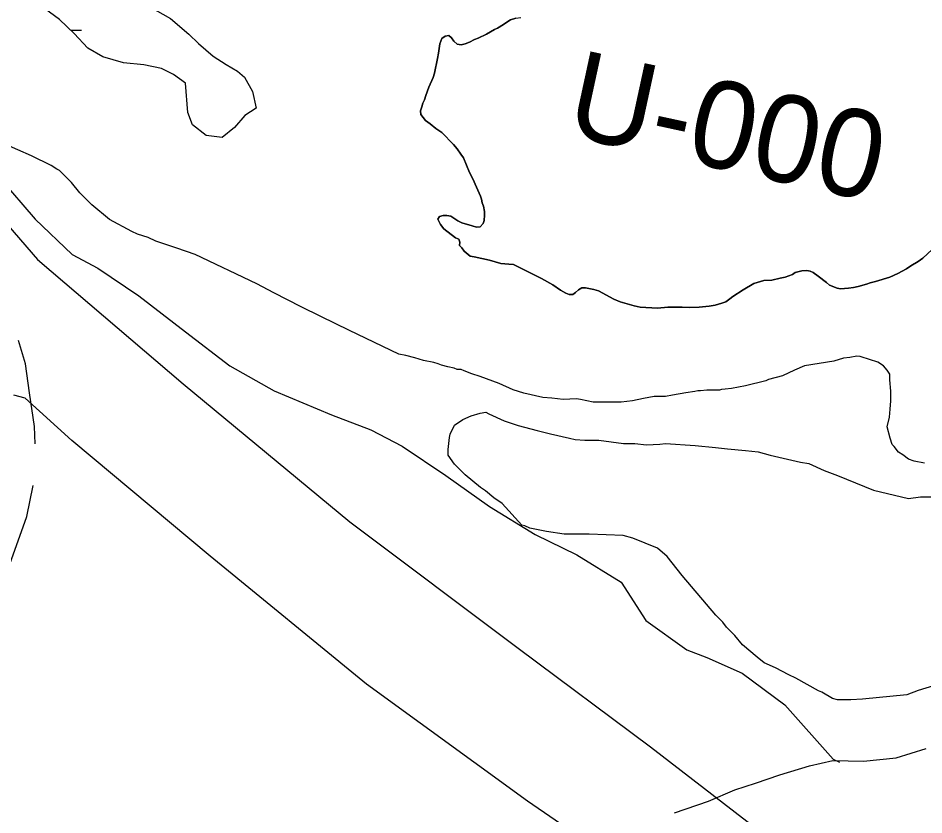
# Model space of a CAD drawing. Extents: x 3161665 to 3199565, y 885729 to 911164.
# Drawn here: x 3175069 to 3175931, y 902309 to 903067 of the extents above; entities that cross this region are included whole.
import ezdxf

# ---------------------------------------------------------------- set-up
doc = ezdxf.new("R2010")
doc.units = 0
for name, color, linetype in [('V-LEVE-TOET', 7, 'Continuous'), ('V-RIVR-RANG-IDEN', 7, 'Continuous'), ('V-ROAD-CNTR', 7, 'Continuous'), ('V-SITE-VEGE', 7, 'Continuous'), ('V-TOPO-SHOR', 7, 'Continuous'), ('V-WETL-SWMP', 7, 'Continuous')]:
    doc.layers.add(name, color=color, linetype=linetype)

msp = doc.modelspace()

# ---------------------------------------------------------------- linework, layer by layer
at = {"layer": 'V-LEVE-TOET'}
for points in [[(3174392.83, 903558.12), (3174581.25, 903381.84), (3174788.58, 903164.36), (3174887.9, 903043.66), (3174906.9, 903029.54), (3174957.13, 902982.76), (3175010.66, 902925.9), (3175087.4, 902837.47), (3175226.05, 902719.35), (3175384.77, 902587.94), (3175544.76, 902467.91), (3175670.56, 902374.01), (3175820.59, 902258.22)], [(3175705.63, 902218.03), (3175553.74, 902322.46), (3175400.49, 902433.47), (3175251.89, 902555.44), (3175120.18, 902665.34), (3175075.7, 902705.7), (3175064.94, 902708.55)]]:
    msp.add_lwpolyline(points, dxfattribs=at)
at = {"layer": 'V-ROAD-CNTR'}
for points in [[(3175052.16, 902914.49), (3175085.4, 902875.78), (3175120.39, 902842.39), (3175144.97, 902829.26), (3175183.95, 902802.89), (3175228.26, 902768.84), (3175270.53, 902736.38), (3175312.59, 902712.47), (3175367.2, 902689.86), (3175404.51, 902675.39), (3175434.55, 902660), (3175476.08, 902632.18), (3175517.52, 902602.72), (3175560.91, 902575.94), (3175600.6, 902556.75), (3175642.71, 902530.7), (3175666.21, 902494.16), (3175705.1, 902466.15), (3175724.26, 902459.05), (3175757.93, 902444.12), (3175798.51, 902413.89), (3175844.31, 902362.39), (3175850.6, 902359.4)], [(3175085.23, 902662.24), (3175084.74, 902678.6), (3175079.79, 902710.69), (3175076.11, 902738.23), (3175069.54, 902760.33)], [(3175058.01, 902538.76), (3175077.4, 902593), (3175083.38, 902622.56)], [(3175693.39, 902311.31), (3175725.83, 902322.38), (3175750.86, 902333.03), (3175770.58, 902339.53), (3175793.66, 902347.5), (3175822.01, 902355.83), (3175844.28, 902360.88), (3175873.47, 902360.31), (3175904.33, 902363.43), (3175933.05, 902372.4)]]:
    msp.add_lwpolyline(points, dxfattribs=at)
at = {"layer": 'V-SITE-VEGE'}
for p, q in [((3175533.96, 903063.35), (3175530.96, 903061.03)), ((3175537.42, 903065.43), (3175533.96, 903063.35)), ((3175542.73, 903067.06), (3175537.42, 903065.43)), ((3175522.42, 903056.16), (3175514.57, 903051.75)), ((3175525.19, 903057.55), (3175522.42, 903056.16)), ((3175530.96, 903061.03), (3175525.19, 903057.55)), ((3175472.29, 903047.72), (3175470.22, 903042.64)), ((3175475.29, 903049.81), (3175472.29, 903047.72)), ((3175478.99, 903050.51), (3175475.29, 903049.81)), ((3175481.3, 903048.21), (3175478.99, 903050.51)), ((3175483.62, 903045.21), (3175481.3, 903048.21)), ((3175503.26, 903046.64), (3175498.64, 903044.32)), ((3175506.73, 903048.03), (3175503.26, 903046.64)), ((3175514.57, 903051.75), (3175506.73, 903048.03)), ((3175470.22, 903042.64), (3175469.09, 903033.85)), ((3175486.86, 903042.21), (3175483.62, 903045.21)), ((3175490.56, 903041.76), (3175486.86, 903042.21)), ((3175494.49, 903042.69), (3175490.56, 903041.76)), ((3175498.64, 903044.32), (3175494.49, 903042.69)), ((3175468.17, 903028.77), (3175465.2, 903014.66)), ((3175469.09, 903033.85), (3175468.17, 903028.77)), ((3175465.2, 903014.66), (3175464.06, 903010.73)), ((3175464.06, 903010.73), (3175459.92, 903001.48)), ((3175459.92, 903001.48), (3175456.93, 902993.61)), ((3175454.17, 902986.21), (3175453.02, 902982.74)), ((3175455.55, 902989.45), (3175454.17, 902986.21)), ((3175456.93, 902993.61), (3175455.55, 902989.45)), ((3175453.02, 902982.74), (3175451.88, 902978.81)), ((3175451.88, 902978.81), (3175452.35, 902975.35)), ((3175452.35, 902975.35), (3175456.52, 902969.81)), ((3175456.52, 902969.81), (3175461.15, 902966.58)), ((3175461.15, 902966.58), (3175466.47, 902961.97)), ((3175466.47, 902961.97), (3175472.03, 902958.29)), ((3175472.03, 902958.29), (3175483.15, 902946.99)), ((3175081.76, 902936.15), (3175055.71, 902947.44)), ((3175483.15, 902946.99), (3175486.85, 902942.61)), ((3175486.85, 902942.61), (3175490.1, 902937.53)), ((3175100.47, 902926.85), (3175081.76, 902936.15)), ((3175490.1, 902937.53), (3175492.65, 902934.3)), ((3175492.65, 902934.3), (3175498.46, 902920.22)), ((3175105.82, 902923.52), (3175100.47, 902926.85)), ((3175108.49, 902922.19), (3175105.82, 902923.52)), ((3175119.86, 902910.87), (3175108.49, 902922.19)), ((3175498.46, 902920.22), (3175501.94, 902913.52)), ((3175127.89, 902900.88), (3175119.86, 902910.87)), ((3175501.94, 902913.52), (3175504.03, 902909.14)), ((3175504.03, 902909.14), (3175508.91, 902897.82)), ((3175139.26, 902889.56), (3175127.89, 902900.88)), ((3175508.91, 902897.82), (3175509.84, 902894.82)), ((3175509.84, 902894.82), (3175510.54, 902891.35)), ((3175510.54, 902891.35), (3175511.93, 902888.12)), ((3175155.98, 902875.58), (3175139.26, 902889.56)), ((3175511.93, 902888.12), (3175512.87, 902883.04)), ((3175512.87, 902883.04), (3175512.88, 902879.57)), ((3175177.36, 902864.28), (3175155.98, 902875.58)), ((3175469.9, 902878.32), (3175468.28, 902875.78)), ((3175468.28, 902875.78), (3175471.07, 902870.7)), ((3175473.59, 902879.49), (3175469.9, 902878.32)), ((3175476.83, 902879.49), (3175473.59, 902879.49)), ((3175480.75, 902878.81), (3175476.83, 902879.49)), ((3175487.47, 902874.2), (3175480.75, 902878.81)), ((3175491.17, 902872.36), (3175487.47, 902874.2)), ((3175512.43, 902874.72), (3175511.51, 902871.71)), ((3175512.88, 902879.57), (3175512.43, 902874.72)), ((3175471.07, 902870.7), (3175474.08, 902866.55)), ((3175474.08, 902866.55), (3175485.19, 902858.25)), ((3175501.11, 902869.61), (3175491.17, 902872.36)), ((3175505.04, 902868.23), (3175501.11, 902869.61)), ((3175508.51, 902868.47), (3175505.04, 902868.23)), ((3175511.51, 902871.71), (3175508.51, 902868.47)), ((3175182.71, 902861.62), (3175177.36, 902864.28)), ((3175192.73, 902858.3), (3175182.71, 902861.62)), ((3175200.08, 902854.98), (3175192.73, 902858.3)), ((3175485.19, 902858.25), (3175488.2, 902856.87)), ((3175488.2, 902856.87), (3175489.36, 902854.1)), ((3175220.12, 902848.36), (3175200.08, 902854.98)), ((3175237.48, 902842.39), (3175220.12, 902848.36)), ((3175489.36, 902854.1), (3175489.14, 902850.87)), ((3175489.14, 902850.87), (3175491.22, 902848.56)), ((3175491.22, 902848.56), (3175493.54, 902845.56)), ((3175296.27, 902814.49), (3175237.48, 902842.39)), ((3175493.54, 902845.56), (3175499.1, 902840.72)), ((3175499.1, 902840.72), (3175503.03, 902840.04)), ((3175503.03, 902840.04), (3175517.59, 902836.83)), ((3175929.87, 902838.67), (3175938.64, 902847.01)), ((3175517.59, 902836.83), (3175528.46, 902833.62)), ((3175528.46, 902833.62), (3175535.86, 902833.18)), ((3175535.86, 902833.18), (3175540.48, 902832.72)), ((3175540.48, 902832.72), (3175544.88, 902830.65)), ((3175544.88, 902830.65), (3175548.58, 902828.58)), ((3175914.18, 902828.47), (3175918.33, 902831.48)), ((3175918.33, 902831.48), (3175925.25, 902835.66)), ((3175925.25, 902835.66), (3175929.87, 902838.67)), ((3175548.58, 902828.58), (3175567.09, 902819.38)), ((3175798.65, 902820.59), (3175805.8, 902823.37)), ((3175805.8, 902823.37), (3175808.34, 902825)), ((3175808.34, 902825), (3175814.81, 902826.63)), ((3175814.81, 902826.63), (3175819.43, 902827.1)), ((3175819.43, 902827.1), (3175822.44, 902826.42)), ((3175822.44, 902826.42), (3175825.44, 902825.04)), ((3175825.44, 902825.04), (3175830.31, 902821.58)), ((3175898.48, 902820.58), (3175905.87, 902824.06)), ((3175905.87, 902824.06), (3175914.18, 902828.47)), ((3175312.31, 902805.84), (3175296.27, 902814.49)), ((3175567.09, 902819.38), (3175577.73, 902813.39)), ((3175577.73, 902813.39), (3175585.14, 902808.32)), ((3175758.92, 902808.71), (3175769.08, 902814.74)), ((3175769.08, 902814.74), (3175778.55, 902817.54)), ((3175778.55, 902817.54), (3175786.17, 902817.78)), ((3175786.17, 902817.78), (3175794.02, 902819.65)), ((3175794.02, 902819.65), (3175798.65, 902820.59)), ((3175830.31, 902821.58), (3175838.17, 902815.59)), ((3175838.17, 902815.59), (3175840.95, 902813.05)), ((3175868.23, 902811.72), (3175876.31, 902814.06)), ((3175876.31, 902814.06), (3175879.54, 902815.45)), ((3175879.54, 902815.45), (3175884.85, 902816.62)), ((3175884.85, 902816.62), (3175898.48, 902820.58)), ((3175338.37, 902792.56), (3175312.31, 902805.84)), ((3175585.14, 902808.32), (3175590, 902805.56)), ((3175590, 902805.56), (3175593.23, 902804.18)), ((3175596.7, 902804.19), (3175599.24, 902806.05)), ((3175599.24, 902806.05), (3175602.24, 902808.59)), ((3175602.24, 902808.59), (3175605.47, 902810.68)), ((3175605.47, 902810.68), (3175608.94, 902810.69)), ((3175608.94, 902810.69), (3175616.8, 902809.09)), ((3175616.8, 902809.09), (3175621.19, 902807.71)), ((3175621.19, 902807.71), (3175635.77, 902799.66)), ((3175749, 902802.45), (3175758.92, 902808.71)), ((3175840.95, 902813.05), (3175848.12, 902810.3)), ((3175848.12, 902810.3), (3175851.36, 902809.61)), ((3175851.36, 902809.61), (3175858.99, 902810.09)), ((3175858.99, 902810.09), (3175863.84, 902810.79)), ((3175863.84, 902810.79), (3175868.23, 902811.72)), ((3175593.23, 902804.18), (3175596.7, 902804.19)), ((3175635.77, 902799.66), (3175641.78, 902797.13)), ((3175641.78, 902797.13), (3175655.19, 902793.46)), ((3175732.15, 902794.09), (3175738.62, 902795.96)), ((3175738.62, 902795.96), (3175742.31, 902797.35)), ((3175742.31, 902797.35), (3175746.23, 902800.13)), ((3175746.23, 902800.13), (3175749, 902802.45)), ((3175357.08, 902783.25), (3175338.37, 902792.56)), ((3175655.19, 902793.46), (3175660.97, 902792.32)), ((3175660.97, 902792.32), (3175677.38, 902791.2)), ((3175677.38, 902791.2), (3175687.32, 902792.14)), ((3175687.32, 902792.14), (3175700.95, 902792.17)), ((3175700.95, 902792.17), (3175708.12, 902791.96)), ((3175708.12, 902791.96), (3175717.13, 902792.21)), ((3175717.13, 902792.21), (3175726.37, 902793.16)), ((3175726.37, 902793.16), (3175732.15, 902794.09)), ((3175384.48, 902769.96), (3175357.08, 902783.25)), ((3175431.24, 902747.38), (3175384.48, 902769.96)), ((3175437.92, 902746.06), (3175431.24, 902747.38)), ((3175446.6, 902744.07), (3175437.92, 902746.06)), ((3175860.4, 902744.32), (3175854.4, 902743.64)), ((3175867.07, 902745.67), (3175860.4, 902744.32)), ((3175870.14, 902745.17), (3175867.07, 902745.67)), ((3175871.08, 902745.02), (3175870.14, 902745.17)), ((3175887.11, 902739.71), (3175871.08, 902745.02)), ((3175454.62, 902741.42), (3175446.6, 902744.07)), ((3175464.63, 902739.44), (3175454.62, 902741.42)), ((3175468.64, 902738.12), (3175464.63, 902739.44)), ((3175472, 902737.16), (3175468.64, 902738.12)), ((3175477.99, 902735.47), (3175472, 902737.16)), ((3175817.04, 902736.22), (3175807.7, 902732.19)), ((3175845.06, 902740.95), (3175817.04, 902736.22)), ((3175854.4, 902743.64), (3175845.06, 902740.95)), ((3175892.46, 902736.39), (3175887.11, 902739.71)), ((3175895.8, 902732.39), (3175892.46, 902736.39)), ((3175484, 902734.15), (3175477.99, 902735.47)), ((3175486.67, 902732.82), (3175484, 902734.15)), ((3175490.68, 902732.83), (3175486.67, 902732.82)), ((3175493.35, 902731.5), (3175490.68, 902732.83)), ((3175500.7, 902728.84), (3175493.35, 902731.5)), ((3175508.71, 902726.19), (3175500.7, 902728.84)), ((3175807.7, 902732.19), (3175796.37, 902726.83)), ((3175898.48, 902728.39), (3175895.8, 902732.39)), ((3175898.49, 902723.05), (3175898.48, 902728.39)), ((3175526.75, 902719.56), (3175508.71, 902726.19)), ((3175540.11, 902713.58), (3175526.75, 902719.56)), ((3175780.36, 902722.12), (3175761.02, 902717.41)), ((3175783.03, 902723.46), (3175780.36, 902722.12)), ((3175796.37, 902726.83), (3175783.03, 902723.46)), ((3175899.18, 902712.37), (3175898.49, 902723.05)), ((3175550.13, 902710.26), (3175540.11, 902713.58)), ((3175568.16, 902706.3), (3175550.13, 902710.26)), ((3175704.3, 902710.61), (3175691.62, 902708.58)), ((3175712.97, 902711.96), (3175704.3, 902710.61)), ((3175715.64, 902712.63), (3175712.97, 902711.96)), ((3175718.31, 902712.64), (3175715.64, 902712.63)), ((3175724.32, 902713.32), (3175718.31, 902712.64)), ((3175736.33, 902713.35), (3175724.32, 902713.32)), ((3175738.33, 902714.02), (3175736.33, 902713.35)), ((3175741.67, 902714.03), (3175738.33, 902714.02)), ((3175747.67, 902714.71), (3175741.67, 902714.03)), ((3175761.02, 902717.41), (3175747.67, 902714.71)), ((3175899.21, 902703.03), (3175899.18, 902712.37)), ((3175576.83, 902705.65), (3175568.16, 902706.3)), ((3175587.52, 902704.34), (3175576.83, 902705.65)), ((3175600.19, 902705.04), (3175587.52, 902704.34)), ((3175604.2, 902704.38), (3175600.19, 902705.04)), ((3175616.22, 902701.73), (3175604.2, 902704.38)), ((3175642.92, 902701.79), (3175616.22, 902701.73)), ((3175653.59, 902703.15), (3175642.92, 902701.79)), ((3175663.88, 902705.17), (3175653.59, 902703.15)), ((3175674.27, 902707.2), (3175663.88, 902705.17)), ((3175684.95, 902707.23), (3175674.27, 902707.2)), ((3175691.62, 902708.58), (3175684.95, 902707.23)), ((3175898.56, 902695.02), (3175899.21, 902703.03)), ((3175897.9, 902687.68), (3175898.56, 902695.02)), ((3175895.92, 902678.33), (3175897.9, 902687.68)), ((3175898.62, 902667.66), (3175895.92, 902678.33)), ((3175900.63, 902661.65), (3175898.62, 902667.66)), ((3175902.64, 902659.65), (3175900.63, 902661.65)), ((3175906.66, 902654.33), (3175902.64, 902659.65)), ((3175910.67, 902651.67), (3175906.66, 902654.33)), ((3175916.01, 902647.67), (3175910.67, 902651.67)), ((3175921.36, 902645.68), (3175916.01, 902647.67)), ((3175931.37, 902643.7), (3175921.36, 902645.68))]:
    msp.add_line(p, q, dxfattribs=at)
msp.add_lwpolyline([(3175939.85, 902432.15), (3175925.18, 902427.44), (3175914.51, 902423.41), (3175872.47, 902419.32), (3175861.13, 902418.63), (3175848.45, 902418.59), (3175843.77, 902419.92), (3175833.74, 902425.9), (3175830.4, 902427.23), (3175809.02, 902439.2), (3175802.34, 902442.52), (3175789.65, 902449.17), (3175778.95, 902453.82), (3175772.27, 902459.14), (3175758.23, 902471.12), (3175750.87, 902479.78), (3175742.84, 902487.77), (3175739.49, 902492.44), (3175732.8, 902499.1), (3175700.68, 902537.07), (3175686.63, 902555.06), (3175677.26, 902563.05), (3175653.88, 902572.34), (3175644.53, 902574.99), (3175612.49, 902576.25), (3175588.47, 902576.2), (3175571.78, 902578.83), (3175555.75, 902582.13), (3175551.07, 902584.12), (3175548.4, 902584.79), (3175529.67, 902605.43), (3175521.65, 902610.76), (3175513.63, 902617.41), (3175508.95, 902620.74), (3175494.24, 902632.72), (3175484.2, 902642.71), (3175478.18, 902651.37), (3175478.16, 902656.71), (3175479.47, 902668.06), (3175480.14, 902671.4), (3175484.12, 902680.09), (3175492.12, 902685.44), (3175500.12, 902688.8), (3175508.79, 902691.48), (3175514.13, 902692.16), (3175516.8, 902690.84), (3175531.5, 902684.19), (3175544.86, 902679.55), (3175562.89, 902674.92), (3175575.58, 902671.61), (3175593.6, 902667.65), (3175598.95, 902666.32), (3175608.29, 902665.68), (3175621.64, 902665.71), (3175645.01, 902662.42), (3175655.69, 902662.45), (3175667.04, 902661.14), (3175679.71, 902661.83), (3175685.05, 902662.51), (3175713.09, 902660.57), (3175732.45, 902658.61), (3175743.8, 902657.3), (3175761.15, 902656), (3175773.17, 902654.7), (3175784.52, 902651.38), (3175813.24, 902644.77), (3175821.25, 902643.46), (3175835.95, 902636.82), (3175848.64, 902632.17), (3175882.71, 902618.23), (3175916.1, 902610.3), (3175927.44, 902611.66), (3175943.46, 902611.69)], dxfattribs=at)
at = {"layer": 'V-TOPO-SHOR'}
for points in [[(3175468.17, 903028.77), (3175469.09, 903033.85), (3175470.22, 903042.64), (3175472.29, 903047.73), (3175475.29, 903049.81), (3175478.99, 903050.51), (3175481.3, 903048.21), (3175483.62, 903045.21), (3175486.86, 903042.21), (3175490.56, 903041.76), (3175494.49, 903042.69), (3175498.64, 903044.32), (3175503.26, 903046.64), (3175506.73, 903048.03), (3175514.57, 903051.75), (3175522.42, 903056.16), (3175525.19, 903057.55), (3175530.96, 903061.03), (3175533.96, 903063.35), (3175537.42, 903065.43), (3175542.73, 903067.06), (3175547.35, 903067.54)], [(3175863.84, 902810.79), (3175858.99, 902810.09), (3175851.36, 902809.61), (3175848.12, 902810.3), (3175840.95, 902813.05), (3175838.17, 902815.59), (3175830.31, 902821.58), (3175825.44, 902825.04), (3175822.44, 902826.42), (3175819.43, 902827.1), (3175814.81, 902826.63), (3175808.34, 902825), (3175805.8, 902823.37), (3175798.65, 902820.59), (3175794.02, 902819.65), (3175786.17, 902817.78), (3175778.55, 902817.54), (3175769.08, 902814.74), (3175758.92, 902808.71), (3175749, 902802.45), (3175746.23, 902800.13), (3175742.31, 902797.35), (3175738.62, 902795.96), (3175732.15, 902794.09), (3175726.37, 902793.16), (3175717.13, 902792.21), (3175708.12, 902791.96), (3175700.95, 902792.17), (3175687.32, 902792.14), (3175677.38, 902791.2), (3175660.97, 902792.32), (3175655.19, 902793.46), (3175641.78, 902797.13), (3175635.77, 902799.66), (3175621.19, 902807.71), (3175616.8, 902809.09), (3175608.94, 902810.69), (3175605.47, 902810.68), (3175602.24, 902808.6), (3175599.24, 902806.05), (3175596.7, 902804.19), (3175593.23, 902804.18), (3175590, 902805.56), (3175585.14, 902808.32), (3175577.73, 902813.39), (3175567.09, 902819.38), (3175548.58, 902828.58), (3175544.88, 902830.65), (3175540.48, 902832.72), (3175535.86, 902833.18), (3175528.46, 902833.62), (3175517.59, 902836.83), (3175503.03, 902840.04), (3175499.1, 902840.72), (3175493.54, 902845.56), (3175491.22, 902848.56), (3175489.14, 902850.87), (3175489.36, 902854.1), (3175488.2, 902856.87), (3175485.19, 902858.25), (3175474.08, 902866.55), (3175471.07, 902870.7), (3175468.28, 902875.78), (3175469.9, 902878.32), (3175473.59, 902879.49), (3175476.83, 902879.49), (3175480.75, 902878.81), (3175487.47, 902874.2), (3175491.17, 902872.36), (3175501.11, 902869.61), (3175505.04, 902868.23), (3175508.51, 902868.47), (3175511.51, 902871.71), (3175512.43, 902874.72), (3175512.88, 902879.57), (3175512.87, 902883.04), (3175511.93, 902888.12), (3175510.54, 902891.35), (3175509.84, 902894.82), (3175508.91, 902897.82), (3175504.03, 902909.14), (3175501.94, 902913.52), (3175498.46, 902920.22), (3175492.65, 902934.3), (3175490.1, 902937.53), (3175486.85, 902942.61), (3175483.15, 902946.99), (3175472.03, 902958.29), (3175466.47, 902961.97), (3175461.15, 902966.58), (3175456.52, 902969.81), (3175452.35, 902975.35), (3175451.88, 902978.81), (3175453.02, 902982.74), (3175454.17, 902986.21), (3175455.55, 902989.45), (3175456.93, 902993.61), (3175459.92, 903001.48), (3175464.06, 903010.73), (3175465.2, 903014.66), (3175468.17, 903028.77)], [(3175938.64, 902847.01), (3175929.87, 902838.67), (3175925.25, 902835.66), (3175918.33, 902831.48), (3175914.18, 902828.47), (3175905.87, 902824.06), (3175898.48, 902820.58), (3175884.85, 902816.62), (3175879.54, 902815.45), (3175876.31, 902814.06), (3175868.23, 902811.73), (3175863.84, 902810.79)]]:
    msp.add_lwpolyline(points, dxfattribs=at)
at = {"layer": 'V-WETL-SWMP'}
msp.add_line((3175119.03, 903055.69), (3175129.37, 903055.66), dxfattribs=at)
msp.add_lwpolyline([(3175194.27, 903077.94), (3175214.16, 903066.65), (3175231.64, 903051.78), (3175240.57, 903042.95), (3175254.67, 903030.9), (3175267, 903023.05), (3175277.94, 903016.6), (3175284.3, 903010.78), (3175292.01, 902997.36), (3175295.71, 902981.58), (3175284.89, 902974.45), (3175274.85, 902962.93), (3175263.22, 902953.62), (3175247.87, 902955.5), (3175234.95, 902965.55), (3175230.63, 902977.35), (3175228.39, 903005.1), (3175216.86, 903013.35), (3175205.51, 903019.2), (3175188.57, 903022.69), (3175169.22, 903024.39), (3175149.7, 903030.29), (3175135.37, 903038.55), (3175122.28, 903052.59), (3175108.58, 903065.64), (3175081.15, 903086.15)], dxfattribs=at)

# ---------------------------------------------------------------- texts
at = {"layer": 'V-RIVR-RANG-IDEN'}
msp.add_text('U-000', height=83, rotation=347.77417, dxfattribs=at).set_placement((3175587.67, 902956.1))

doc.saveas('drawing.dxf')
